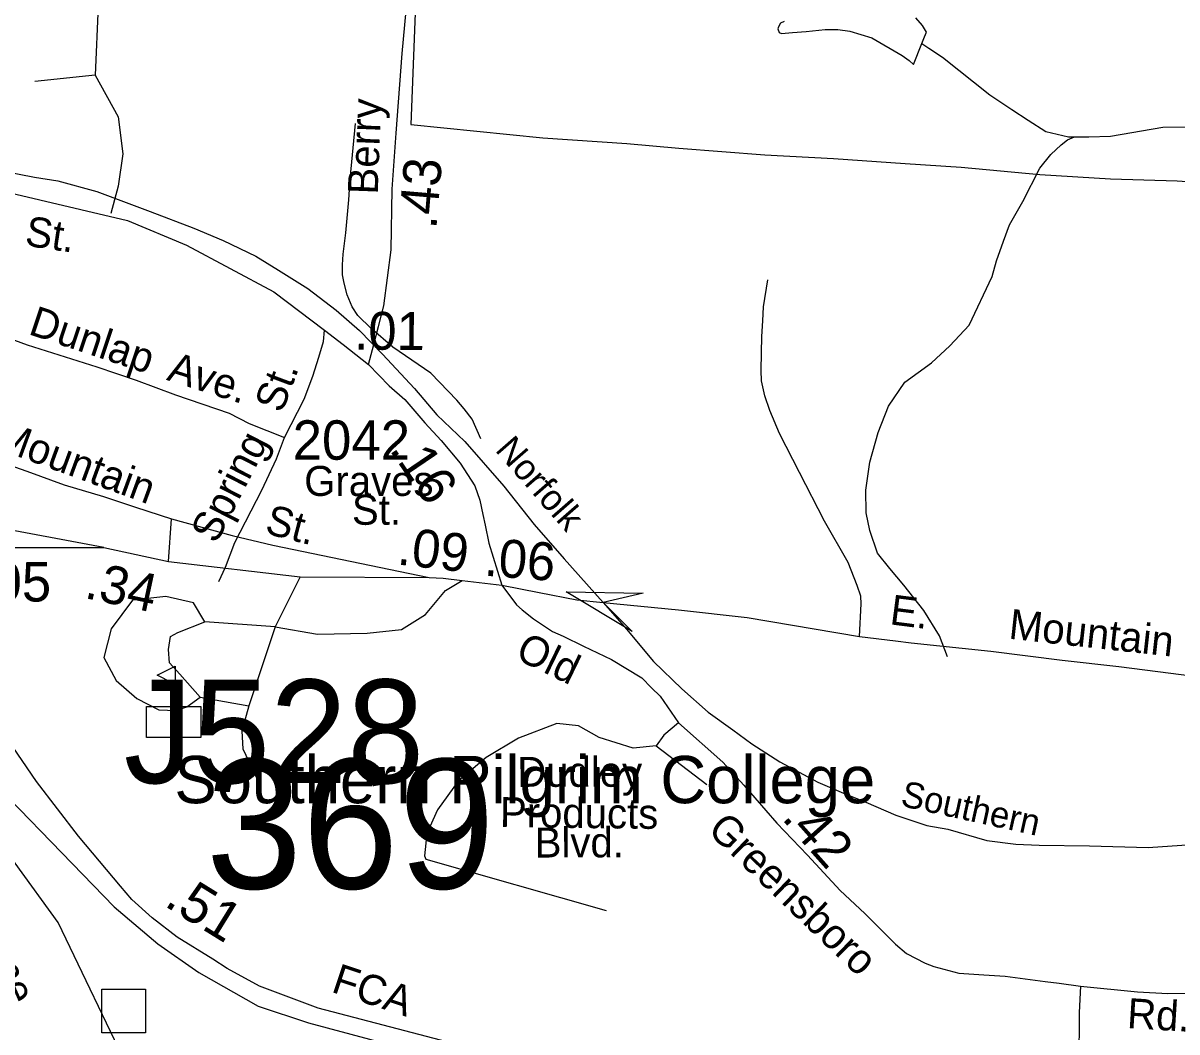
# Model space of a CAD drawing. Extents: x 1547597 to 1699558, y 810033 to 920809.
# Drawn here: x 1687545 to 1691198, y 859929 to 863125 of the extents above; entities that cross this region are included whole.
import ezdxf

# ---------------------------------------------------------------- set-up
doc = ezdxf.new("R2010")
doc.units = 0
for name, color, linetype in [('Exist Boundary Political City Limit New', 7, 'Continuous'), ('Exist Cultural Educational Facility College or University CELL', 7, 'Continuous'), ('Exist Cultural Educational Facility College or University Label', 7, 'Continuous'), ('Exist Hydrographic Creek Single Shore', 7, 'Continuous'), ('Exist Hydrographic Misc Water Feature', 7, 'Continuous'), ('Exist Railroad Mainline', 7, 'Continuous'), ('Exist Railroad Mainline Label', 7, 'Continuous'), ('Exist Railroad Siding', 7, 'Continuous'), ('Exist Road Non-System Structure Non-Sys Other CELL', 7, 'Continuous'), ('Exist Road Non-System Structure Non-Sys Other Number Label', 7, 'Continuous'), ('Exist Road Non-System Type 51', 7, 'Continuous'), ('Exist Road Non-System Type 51 Label', 7, 'Continuous'), ('Exist Road Primary Interstate Divided Center Attributed', 7, 'Continuous'), ('Exist Road Primary Interstate Label', 7, 'Continuous'), ('Exist Road Primary Interstate Mileage Hundredths English Label', 7, 'Continuous'), ('Exist Road Primary US Structure RailRoad Attributed CELL', 7, 'Continuous'), ('Exist Road Secondary Mileage Hundredths English Label', 7, 'Continuous'), ('Exist Road Secondary Structure Standard Bridge Number Label', 7, 'Continuous'), ('Exist Road Secondary Type 51 Attributed', 7, 'Continuous'), ('Exist Road Secondary Type 51 Label', 7, 'Continuous'), ('Exist Road Secondary Type 51 Number Label', 7, 'Continuous'), ('Map Preparation Boundary City Limit Buffer Line', 7, 'Continuous')]:
    doc.layers.add(name, color=color, linetype=linetype)

msp = doc.modelspace()

# ---------------------------------------------------------------- linework, layer by layer
at = {"layer": 'Exist Boundary Political City Limit New'}
msp.add_lwpolyline([(1688828.2, 864245.9), (1688772.5, 862802.9), (1689190, 862760.8), (1689456.5, 862742.9), (1689620.6, 862727.9), (1689893.4, 862707.5), (1689892.6, 862707.5), (1690110, 862695.4), (1690337.7, 862679.8), (1690514, 862667.7), (1690763.4, 862644.6), (1690987.2, 862631.6), (1691198.6, 862625.1), (1691612.3, 862596.4), (1691941.3, 862575.4), (1691967.1, 862925.6), (1691975.7, 863129.4)], dxfattribs=at)
at = {"layer": 'Exist Cultural Educational Facility College or University CELL'}
msp.add_lwpolyline([(1687935.6, 860861.4), (1687935.6, 860959.3), (1688016.6, 860959.3), (1688016.6, 861034.4), (1687969.6, 861058.7), (1688026.2, 861087.8), (1688026.2, 860959.3), (1688107.3, 860959.3), (1688107.3, 860861.4)], close=True, dxfattribs=at)
at = {"layer": 'Exist Hydrographic Creek Single Shore'}
msp.add_lwpolyline([(1688671.8, 857077.7), (1688616.7, 857364.4), (1688618.8, 857544.9), (1688431.8, 857991.8), (1688260.8, 858326.9), (1687981.8, 858785.6), (1687843.8, 859146.2), (1687838.8, 859471.2), (1687873.7, 859605.1), (1687884.8, 859798.6), (1687655.7, 860275.9), (1687245.7, 860839), (1687063.8, 861023.2), (1686658.7, 861336.8)], dxfattribs=at)
at = {"layer": 'Exist Hydrographic Misc Water Feature'}
for points in [[(1689954.4, 863129.2), (1689942.2, 863123.8), (1689938.2, 863117.2), (1689935.3, 863109.9), (1689934.2, 863105.8), (1689938.3, 863095.1), (1689946.1, 863091.6), (1689980.1, 863095.1), (1690024, 863097.4), (1690084.2, 863104.4), (1690124.3, 863104.4), (1690162.2, 863098.8), (1690232, 863077.6), (1690328, 863021.5), (1690349.8, 863005.5), (1690363.9, 862992.9), (1690389.9, 863059.6)], [(1690389.9, 863059.6), (1690398.4, 863080.8), (1690404.4, 863095.5), (1690392.3, 863117.1), (1690370.9, 863141.3)], [(1690389.9, 863059.6), (1690412.1, 863045.3), (1690455.9, 863016.4), (1690605.3, 862897.7), (1690675.1, 862851.2), (1690727, 862817.2), (1690782.9, 862780.8), (1690854.8, 862764.6), (1690873.4, 862764.2)], [(1690873.4, 862764.2), (1690918.9, 862764.1), (1690986.9, 862766), (1691153.3, 862794.7), (1691239.3, 862796.2), (1691327.2, 862804.2), (1691405.3, 862799.4), (1691483.1, 862788.7), (1691557.5, 862798.7), (1691653.5, 862802.5), (1691727.7, 862815.8), (1691801.7, 862833.1), (1691841.9, 862855.3), (1691878.3, 862904.6), (1691893.4, 862918.2)], [(1690471.6, 861117.1), (1690446, 861183.4), (1690396.4, 861264), (1690332.8, 861344), (1690288.9, 861396.6), (1690249.4, 861445), (1690225.6, 861516.9), (1690214.1, 861573), (1690212.4, 861645.2), (1690224.9, 861733.5), (1690251.4, 861827.4), (1690283.9, 861911.3), (1690336.3, 861986.6), (1690420.6, 862048), (1690478.9, 862101.8), (1690539.4, 862167.8), (1690612.3, 862321.5), (1690626.6, 862371.2), (1690649, 862433.2), (1690667, 862485.4), (1690709.7, 862559.2), (1690764, 862664.7), (1690798.7, 862708.4), (1690830.7, 862738.8), (1690850.8, 862754.8), (1690873.4, 862764.2)]]:
    msp.add_lwpolyline(points, dxfattribs=at)
at = {"layer": 'Exist Railroad Mainline'}
msp.add_lwpolyline([(1687488.6, 862654.8), (1687580.7, 862636.8), (1687654.8, 862624.4), (1687778, 862591), (1687947.2, 862527.8), (1688085.6, 862474.4), (1688178.5, 862435.3), (1688281.9, 862386.1), (1688353.3, 862342.1), (1688446, 862284), (1688536.2, 862215.3), (1688609.4, 862150.6), (1688682.7, 862075.7), (1688783.5, 861966.6), (1688854.5, 861883.7), (1688943.6, 861798.8), (1689066.2, 861657.3), (1689162.9, 861536.3), (1689257.7, 861427.1), (1689381.3, 861289.1), (1689455.3, 861205), (1689540.5, 861101.8), (1689629.9, 861015.2), (1689713.7, 860941.5), (1689792, 860885.3), (1689851.5, 860841.5), (1689939.9, 860784.4), (1690060.2, 860719.7), (1690142, 860684.9), (1690213.1, 860656.8), (1690308, 860615.7), (1690406.2, 860582.9), (1690472.5, 860571.3), (1690595.5, 860535), (1690687.1, 860523), (1690761.9, 860520.6), (1690921.1, 860518.1), (1691106.8, 860513.3), (1691243.9, 860522.8)], dxfattribs=at)
at = {"layer": 'Exist Railroad Siding'}
msp.add_lwpolyline([(1688994.1, 861807.5), (1688966.8, 861869.7), (1688941.2, 861902.1), (1688917.6, 861930.4), (1688835.1, 862015.9), (1688715.5, 862097.5), (1688646.6, 862157.5), (1688604.1, 862197.8), (1688586.3, 862226), (1688570.8, 862263.9), (1688561.1, 862300.3), (1688556.3, 862326.5), (1688555.7, 862358.3), (1688558.2, 862392.3), (1688566.8, 862460.3), (1688575.9, 862564.2), (1688580.6, 862630.1), (1688596.6, 862806.1)], dxfattribs=at)
at = {"layer": 'Exist Road Non-System Structure Non-Sys Other CELL'}
msp.add_lwpolyline([(1687793.7, 860064.6), (1687932.6, 860064.6), (1687932.6, 859925.5), (1687793.7, 859925.5)], close=True, dxfattribs=at)
at = {"layer": 'Exist Road Non-System Type 51'}
for p, q in [((1688005.2, 861419.2), (1688014.1, 861554.4)), ((1688185.3, 861401.5), (1688214.9, 861478.9)), ((1688164.4, 861355.9), (1688185.3, 861401.5))]:
    msp.add_line(p, q, dxfattribs=at)
for points in [[(1687460.1, 863784.8), (1687601.6, 863613.8), (1687728.6, 863457.5), (1687772.5, 863374.4), (1687782.3, 863179), (1687772.5, 862959.2), (1687845.7, 862827.3), (1687860.4, 862710), (1687845.7, 862607.4)], [(1687772.5, 862959.2), (1687582.1, 862939.6)], [(1687845.7, 862607.4), (1687822.7, 862521)], [(1690192.9, 861181.3), (1690198.2, 861284.7), (1690196.7, 861308.7), (1690185.4, 861343), (1690156.8, 861415.6), (1690081.4, 861547.2), (1690002.5, 861700.9), (1689939, 861824.2), (1689908.4, 861896.9), (1689893.3, 861943.2), (1689882.3, 861991.4), (1689881, 862023.5), (1689882.1, 862079.5), (1689883.1, 862131.5), (1689886.2, 862181.5), (1689889, 862225.4), (1689902.8, 862311.2)], [(1687319.8, 861795), (1687357.7, 861977.3), (1687361.3, 862082), (1687370.3, 862130.8), (1687384.8, 862156.1), (1687447.9, 862145.2), (1687558, 862105.5), (1687778.1, 862035.1), (1687902.6, 861993.6), (1688027.1, 861946.6), (1688196.6, 861888.9), (1688260.6, 861856.2), (1688371.7, 861811.9)], [(1688371.7, 861811.9), (1688434.2, 861932.7), (1688461.7, 862006.2), (1688481, 862065.9), (1688496, 862115.6), (1688498.7, 862151.5)], [(1688214.9, 861478.9), (1688300.3, 861645.3), (1688346.4, 861744.4), (1688371.7, 861811.9)], [(1688422.1, 861370.8), (1688342.2, 861211.7)], [(1688342.2, 861211.7), (1688476.8, 861189.1), (1688634.1, 861192.4), (1688742.7, 861203.7), (1688818.9, 861250.8), (1688882.1, 861327), (1688934.7, 861359.1)], [(1688120.1, 861228.1), (1688084.4, 861288.1), (1687996.9, 861307.6), (1687891.5, 861296.2), (1687823.4, 861205.3), (1687800.7, 861114.5), (1687839.6, 861041.5), (1687904.5, 860984.7), (1687974.2, 860949), (1688029.3, 860947.3), (1688063.3, 860958.7), (1688105.5, 860989.5)], [(1688105.5, 860989.5), (1688040.6, 861062.5), (1688008.2, 861098.2), (1688005, 861140.4), (1688011.5, 861181), (1688034.2, 861194), (1688120.1, 861228.1)], [(1688342.2, 861211.7), (1688120.1, 861228.1)], [(1688342.2, 861211.7), (1688259.5, 860961.9)], [(1688105.5, 860989.5), (1688259.5, 860961.9)], [(1688259.5, 860961.9), (1688236.9, 860881.2), (1688240.1, 860826), (1688295.2, 860709.2)], [(1689619.6, 860907.9), (1689573.2, 860869.1), (1689548.8, 860835), (1689475.7, 860827.7), (1689368.5, 860861.8), (1689302.7, 860898.4), (1689234.4, 860905.7), (1689112.6, 860859.4), (1689010.2, 860798.4), (1688922.5, 860722.8), (1688856.7, 860632.6), (1688822.6, 860557), (1688815.3, 860486.2), (1688820.1, 860476.5), (1689390.4, 860313.1)], [(1689548.8, 860835), (1689709.7, 860713)]]:
    msp.add_lwpolyline(points, dxfattribs=at)
at = {"layer": 'Exist Road Primary Interstate Divided Center Attributed'}
for points in [[(1690869.7, 859372.5), (1690618.6, 859442.1), (1690589.7, 859450.3), (1690206.4, 859544.5), (1689933.5, 859619.5), (1689233, 859806.4), (1688479.3, 860004.3), (1688293.2, 860073.5), (1688190.5, 860129.4), (1688145.1, 860159.6), (1688032.3, 860229.3), (1687953.2, 860289.9), (1687888.9, 860348), (1687853.4, 860390.6), (1687719.7, 860548.8), (1687587.6, 860721.5), (1687420.2, 860965.4), (1687288.3, 861137.5), (1687176.2, 861269.4), (1687005, 861428.6)], [(1687332.8, 860840.3), (1687332.8, 860840.3), (1687832.5, 860325.5), (1687970.8, 860207.8), (1688101.5, 860117.5), (1688288.9, 860010.4), (1688448.4, 859957.3), (1688641, 859906.2), (1689150.1, 859768.1), (1690195, 859500.8), (1690565, 859396.1), (1690870.3, 859313.7)]]:
    msp.add_lwpolyline(points, dxfattribs=at)
at = {"layer": 'Exist Road Primary US Structure RailRoad Attributed CELL'}
msp.add_lwpolyline([(1689473.1, 861197.1), (1689264.1, 861322.8), (1689507.9, 861318.4), (1689381.3, 861289.1)], close=True, dxfattribs=at)
at = {"layer": 'Exist Road Secondary Type 51 Attributed'}
for points in [[(1688655.4, 862106.7), (1688670.2, 862163.5), (1688686.5, 862228.9), (1688709.4, 862405.7), (1688712.7, 862598.7), (1688725.8, 862775.4), (1688744.7, 863027.7), (1688757.8, 863164.3)], [(1685539.2, 862733), (1685658.6, 862737.1), (1685745, 862737.1), (1686095.9, 862705.7), (1687140.2, 862626.3), (1687448.7, 862599.3), (1687875.2, 862499.2), (1688062, 862421.3), (1688338.5, 862273.2), (1688498.7, 862151.5), (1688557.8, 862106.3), (1688638.6, 862042.6)], [(1685539.2, 862733), (1685698.7, 862644.3), (1685873.3, 862556.9), (1686051.5, 862461.2), (1686152.3, 862401.2), (1686279, 862332.6), (1686334.4, 862299.4), (1686502.6, 862206), (1686591.6, 862154.1), (1686779.8, 862058.3), (1686914.4, 861987.5), (1686986.9, 861947.5), (1687138.3, 861876.9), (1687263.2, 861818.4), (1687319.8, 861795), (1687462.7, 861737.8), (1687556.2, 861705.4), (1687675, 861662.1), (1687799.3, 861625.1), (1687900.7, 861591), (1688014.1, 861554.4), (1688206.3, 861501.7), (1688335.8, 861471.1), (1688830, 861368.1)], [(1688638.6, 862042.6), (1688655.4, 862106.7)], [(1688638.6, 862042.6), (1688703.8, 861975.3), (1688753, 861932.3), (1688816.3, 861858.4), (1688868.6, 861802.4), (1688928.2, 861730.3), (1688974.5, 861658.4), (1688990.4, 861613.6), (1689000, 861568), (1689007.2, 861534.4), (1689019.2, 861476.8), (1689060.4, 861344.3)], [(1687800.7, 861463), (1687432.5, 861532.1), (1687018.4, 861609.9), (1686334.3, 861737.6), (1686277.6, 861732.6)], [(1687005, 861428.6), (1687325.2, 861463), (1687800.7, 861463)], [(1687800.7, 861463), (1688005.2, 861419.2), (1688422.1, 861370.8), (1688830, 861368.1)], [(1688830, 861368.1), (1688874.6, 861365.7), (1688934.7, 861359.1), (1689060.4, 861344.3)], [(1689060.4, 861344.3), (1689106.5, 861281.6), (1689124.3, 861266), (1689160.8, 861237.8), (1689220.9, 861197.7), (1689254.3, 861182.1), (1689318.9, 861150.9), (1689408, 861108.6), (1689503.8, 861050.6), (1689534.1, 861018.9), (1689561.7, 860992.6), (1689619.6, 860907.9), (1689759.9, 860783.1), (1689826.8, 860710.9), (1689930.5, 860590.2), (1690028, 860489.1), (1690131.8, 860376.9), (1690209.6, 860303.8), (1690268.4, 860244.5), (1690306.5, 860206.3), (1690341.9, 860177.6), (1690400.3, 860146.6), (1690428.1, 860136), (1690506.9, 860114.7), (1690586.5, 860109.8), (1690653.3, 860105.4), (1690780.9, 860088.5), (1690824.9, 860083.6), (1690892.1, 860074)], [(1689060.4, 861344.3), (1689178.6, 861320.3), (1689298.1, 861297.7), (1689381.3, 861289.1)], [(1689381.3, 861289.1), (1689619.7, 861265.8), (1689836.7, 861241.3), (1690192.9, 861181.3), (1690306.7, 861168), (1690356.6, 861161.6), (1690608.4, 861134.7), (1690834, 861106.3), (1691013.9, 861086.5), (1691696.9, 860999), (1691774.8, 860988), (1691850.8, 860977.3), (1692064.4, 860950.9), (1692427.9, 860896.9), (1692547.8, 860879.7), (1692641.6, 860864.6), (1692785.4, 860844.5)], [(1690892.1, 860074), (1691072.7, 860056), (1691168.7, 860050.1), (1691297.3, 860052.3), (1691358.2, 860062.6), (1691420.2, 860063.3), (1691486.4, 860070), (1691652.8, 860082.6), (1691770.7, 860093.1), (1691979.9, 860114), (1692289.2, 860149.3), (1692604.3, 860182), (1692758.6, 860201.8)], [(1690892.1, 860074), (1690888.4, 859990), (1690887.1, 859828), (1690882.8, 859616), (1690869.7, 859372.5)]]:
    msp.add_lwpolyline(points, dxfattribs=at)
at = {"layer": 'Map Preparation Boundary City Limit Buffer Line'}
msp.add_lwpolyline([(1688828.2, 864245.9), (1688772.5, 862802.9), (1689190, 862760.8), (1689456.5, 862742.9), (1689620.6, 862727.9), (1689893.4, 862707.5), (1689892.6, 862707.5), (1690110, 862695.4), (1690337.7, 862679.8), (1690514, 862667.7), (1690763.4, 862644.6), (1690987.2, 862631.6), (1691198.6, 862625.1), (1691612.3, 862596.4), (1691941.3, 862575.4), (1691967.1, 862925.6), (1691975.7, 863129.4)], dxfattribs=at)

# ---------------------------------------------------------------- texts
at = {"layer": 'Exist Cultural Educational Facility College or University Label'}
msp.add_text('Southern Pilgrim College', height=150, dxfattribs=at).set_placement((1688023.7, 860653.2))
at = {"layer": 'Exist Railroad Mainline Label'}
for s, rotation, p in [('Norfolk', 311.1321, (1689036.5, 861770.9)), ('Southern', 347.5882, (1690319.4, 860645.4))]:
    msp.add_text(s, height=82.02, rotation=rotation, dxfattribs=at).set_placement(p)
at = {"layer": 'Exist Road Non-System Structure Non-Sys Other Number Label'}
msp.add_text('J528', height=328.08, dxfattribs=at).set_placement((1687863.2, 860716.8))
at = {"layer": 'Exist Road Non-System Type 51 Label'}
for s, rotation, p in [('St.', 351.5191, (1687547.5, 862420.2)), ('Dunlap', 341.5769, (1687558.1, 862140)), ('Ave.', 342.3532, (1687996.1, 861994.6)), ('St.', 69.4869, (1688364.2, 861886)), ('Spring', 62.8322, (1688156.1, 861472)), ('Dudley', 0.0447, (1689109, 860705.1)), ('Products', 359.3299, (1689053.8, 860577.7)), ('Blvd.', 0.1975, (1689164.5, 860481.1)), ('Tulane', 293.672, (1687345.7, 860362.7))]:
    msp.add_text(s, height=95, rotation=rotation, dxfattribs=at).set_placement(p)
at = {"layer": 'Exist Road Primary Interstate Label'}
msp.add_text('FCA', height=95, rotation=341.624, dxfattribs=at).set_placement((1688517, 860056.6))
at = {"layer": 'Exist Road Primary Interstate Mileage Hundredths English Label'}
msp.add_text('.51', height=125, rotation=328.2628, dxfattribs=at).set_placement((1687987.8, 860330.3))
at = {"layer": 'Exist Road Secondary Mileage Hundredths English Label'}
for s, rotation, p in [('.43', 85.2117, (1688852.7, 862470)), ('.01', 359.6219, (1688592.8, 862090.3)), ('.16', 304.2009, (1688702.3, 861774)), ('.09', 353.471, (1688726.4, 861409.8)), ('.06', 355.5354, (1689002.3, 861374.3)), ('.34', 347.9103, (1687735.6, 861303.9)), ('.42', 311.6396, (1689943.8, 860604.6))]:
    msp.add_text(s, height=120, rotation=rotation, dxfattribs=at).set_placement(p)
at = {"layer": 'Exist Road Secondary Structure Standard Bridge Number Label'}
msp.add_text('369', height=410.1, dxfattribs=at).set_placement((1688123.1, 860382.9))
at = {"layer": 'Exist Road Secondary Type 51 Label'}
for s, rotation, p in [('Berry', 87.8257, (1688667.3, 862580.4)), ('Mountain', 339.8383, (1687450.1, 861779.9)), ('St.', 345.5071, (1688306.6, 861508.9)), ('E.', 352.6905, (1690285.8, 861220.3)), ('Mountain', 353.7192, (1690662.4, 861174.7)), ('Old', 334.1798, (1689099, 861112.6)), ('Greensboro', 316.2144, (1689707.8, 860564.2)), ('Rd.', 356.4838, (1691037.9, 859941.3))]:
    msp.add_text(s, height=95, rotation=rotation, dxfattribs=at).set_placement(p)
for s, p in [('Graves', (1688434.6, 861626.6)), ('St.', (1688585.8, 861535.3))]:
    msp.add_text(s, height=95, dxfattribs=at).set_placement(p)
at = {"layer": 'Exist Road Secondary Type 51 Number Label'}
for s, p in [('2042', (1688398, 861741.2)), ('1005', (1687261.8, 861292.2))]:
    msp.add_text(s, height=125, dxfattribs=at).set_placement(p)

doc.saveas('drawing.dxf')
